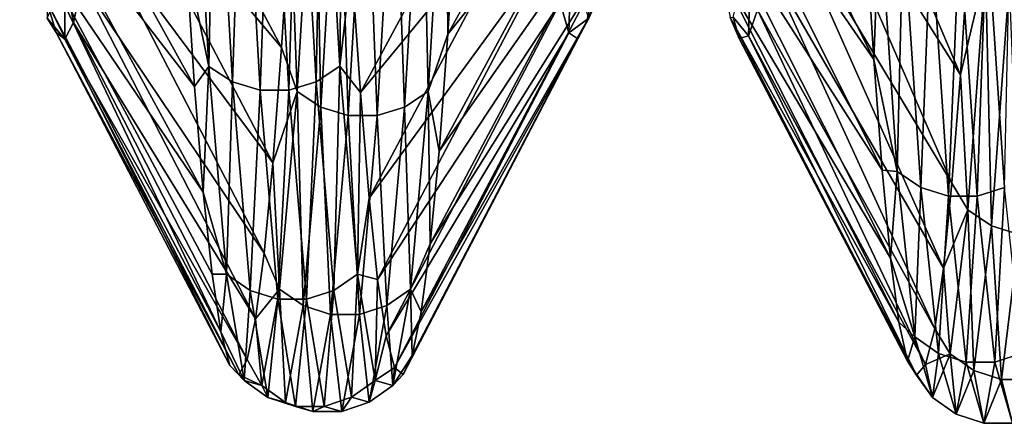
# Model space of a CAD drawing. Header units: metres. Extents: x -95 to 103, y -12 to 12.
# Tile 488 of 520: x 95.31 to 97.93, y -10.47 to -9.39. Entities that reach past the tile are written whole.
import ezdxf

# ---------------------------------------------------------------- set-up
doc = ezdxf.new("R2010")
doc.units = ezdxf.units.M
doc.layers.add('solid_P74500_01', color=7, linetype='CONTINUOUS')

msp = doc.modelspace()

# ---------------------------------------------------------------- linework, layer by layer
at = {"layer": 'solid_P74500_01'}
for points in [[(97.813614, -9.540664, -3.991575), (97.342178, -8.793539, -3.45579), (97.364883, -8.482149, -4.16363)], [(97.83609, -9.190656, -4.745087), (97.813614, -9.540664, -3.991575), (97.364883, -8.482149, -4.16363)], [(97.582817, -9.50008, 4.084831), (97.107689, -8.542064, 4.037105), (97.130661, -8.844558, 3.324002)], [(97.582817, -9.50008, 4.084831), (97.560539, -9.145177, 4.827277), (97.107689, -8.542064, 4.037105)], [(96.446938, -9.432815, -4.243774), (96.914757, -8.583073, -3.952931), (96.891281, -8.878353, -3.236405)], [(96.446938, -9.432815, -4.243774), (96.469833, -9.059208, -4.988397), (96.914757, -8.583073, -3.952931)], [(96.003731, -9.468441, -4.16388), (95.518379, -8.891666, -3.199717), (95.542336, -8.599204, -3.917965)], [(96.027527, -9.098084, -4.917286), (96.003731, -9.468441, -4.16388), (95.542336, -8.599204, -3.917965)], [(95.809982, -9.518487, 4.199947), (95.762924, -8.706656, 5.685538), (95.749146, -9.22942, 4.666801)], [(95.826118, -8.744186, 5.710166), (95.762924, -8.706656, 5.685538), (95.809982, -9.518487, 4.199947)], [(96.112251, -8.706527, 5.685242), (96.04911, -8.744116, 5.709951), (96.096169, -9.559434, 4.217967)], [(96.159309, -9.518312, 4.199677), (96.112251, -8.706527, 5.685242), (96.096169, -9.559434, 4.217967)], [(96.159309, -9.518312, 4.199677), (96.166077, -8.843039, 5.362153), (96.112251, -8.706527, 5.685242)], [(95.771645, -9.571899, 3.919634), (95.305573, -8.731573, 3.614448), (95.328957, -8.997297, 2.888214)], [(95.771645, -9.571899, 3.919634), (95.749146, -9.22942, 4.666801), (95.305573, -8.731573, 3.614448)], [(96.19046, -9.244853, 4.636179), (96.214142, -9.588186, 3.879611), (96.67675, -8.731548, 3.614587)], [(96.214142, -9.588186, 3.879611), (96.700722, -8.997666, 2.887293), (96.67675, -8.731548, 3.614587)], [(95.873177, -9.559538, 4.218167), (95.826118, -8.744186, 5.710166), (95.809982, -9.518487, 4.199947)], [(95.899345, -8.764468, 5.723431), (95.826118, -8.744186, 5.710166), (95.873177, -9.559538, 4.218167)], [(95.946404, -9.581716, 4.22797), (95.899345, -8.764468, 5.723431), (95.873177, -9.559538, 4.218167)], [(95.975914, -8.764444, 5.723352), (95.899345, -8.764468, 5.723431), (95.946404, -9.581716, 4.22797)], [(96.022972, -9.581679, 4.227896), (95.975914, -8.764444, 5.723352), (95.946404, -9.581716, 4.22797)], [(96.04911, -8.744116, 5.709951), (95.975914, -8.764444, 5.723352), (96.022972, -9.581679, 4.227896)], [(96.096169, -9.559434, 4.217967), (96.04911, -8.744116, 5.709951), (96.022972, -9.581679, 4.227896)], [(97.791054, -9.829734, -3.210695), (97.31958, -9.04626, -2.726199), (97.342178, -8.793539, -3.45579)], [(97.813614, -9.540664, -3.991575), (97.791054, -9.829734, -3.210695), (97.342178, -8.793539, -3.45579)], [(96.092339, -8.798856, -5.543561), (96.04528, -9.58589, -4.045198), (96.027527, -9.098084, -4.917286)], [(96.108475, -9.627304, -4.062582), (96.04528, -9.58589, -4.045198), (96.092339, -8.798856, -5.543561)], [(96.15554, -8.836884, -5.567421), (96.108475, -9.627304, -4.062582), (96.092339, -8.798856, -5.543561)], [(96.441666, -8.798532, -5.543566), (96.394608, -9.585572, -4.045256), (96.378532, -8.836659, -5.567446)], [(96.441666, -8.798532, -5.543566), (96.446938, -9.432815, -4.243774), (96.394608, -9.585572, -4.045256)], [(96.441666, -8.798532, -5.543566), (96.469833, -9.059208, -4.988397), (96.446938, -9.432815, -4.243774)], [(96.181709, -9.64965, -4.072001), (96.108475, -9.627304, -4.062582), (96.15554, -8.836884, -5.567421)], [(96.228767, -8.857396, -5.580334), (96.181709, -9.64965, -4.072001), (96.15554, -8.836884, -5.567421)], [(96.159309, -9.518312, 4.199677), (96.19046, -9.244853, 4.636179), (96.166077, -8.843039, 5.362153)], [(96.378532, -8.836659, -5.567446), (96.331474, -9.627088, -4.062643), (96.305336, -8.857314, -5.580345)], [(96.394608, -9.585572, -4.045256), (96.331474, -9.627088, -4.062643), (96.378532, -8.836659, -5.567446)], [(97.604713, -9.79497, 3.317335), (97.130661, -8.844558, 3.324002), (97.153183, -9.087238, 2.589107)], [(97.604713, -9.79497, 3.317335), (97.582817, -9.50008, 4.084831), (97.130661, -8.844558, 3.324002)], [(96.25827, -9.64957, -4.072024), (96.181709, -9.64965, -4.072001), (96.228767, -8.857396, -5.580334)], [(96.305336, -8.857314, -5.580345), (96.25827, -9.64957, -4.072024), (96.228767, -8.857396, -5.580334)], [(96.331474, -9.627088, -4.062643), (96.25827, -9.64957, -4.072024), (96.305336, -8.857314, -5.580345)], [(95.980316, -9.775897, -3.380839), (95.495354, -9.123991, -2.459139), (95.518379, -8.891666, -3.199717)], [(96.003731, -9.468441, -4.16388), (95.980316, -9.775897, -3.380839), (95.518379, -8.891666, -3.199717)], [(96.423607, -9.74478, -3.46946), (96.891281, -8.878353, -3.236405), (96.866844, -9.113533, -2.497756)], [(96.423607, -9.74478, -3.46946), (96.446938, -9.432815, -4.243774), (96.891281, -8.878353, -3.236405)], [(95.794975, -9.853806, 3.145801), (95.328957, -8.997297, 2.888214), (95.353348, -9.202694, 2.142769)], [(95.794975, -9.853806, 3.145801), (95.771645, -9.571899, 3.919634), (95.328957, -8.997297, 2.888214)], [(96.214142, -9.588186, 3.879611), (96.237068, -9.869574, 3.095844), (96.700722, -8.997666, 2.887293)], [(96.237068, -9.869574, 3.095844), (96.723709, -9.203478, 2.13971), (96.700722, -8.997666, 2.887293)], [(97.768433, -10.056408, -2.408048), (97.296295, -9.237973, -1.979948), (97.31958, -9.04626, -2.726199)], [(97.791054, -9.829734, -3.210695), (97.768433, -10.056408, -2.408048), (97.31958, -9.04626, -2.726199)], [(96.04528, -9.58589, -4.045198), (96.003731, -9.468441, -4.16388), (96.027527, -9.098084, -4.917286)], [(97.627075, -10.029364, 2.527476), (97.153183, -9.087238, 2.589107), (97.176163, -9.269086, 1.838689)], [(97.627075, -10.029364, 2.527476), (97.604713, -9.79497, 3.317335), (97.153183, -9.087238, 2.589107)], [(97.598259, -9.100081, 5.027338), (97.560539, -9.145177, 4.827277), (97.582817, -9.50008, 4.084831)], [(97.645317, -9.799005, 3.483517), (97.598259, -9.100081, 5.027338), (97.582817, -9.50008, 4.084831)], [(97.661461, -9.139361, 5.049047), (97.598259, -9.100081, 5.027338), (97.645317, -9.799005, 3.483517)], [(97.947586, -9.099931, 5.027052), (97.884453, -9.139276, 5.048839), (97.931511, -9.841186, 3.498369)], [(95.957214, -10.016629, -2.576258), (95.472557, -9.294354, -1.701729), (95.495354, -9.123991, -2.459139)], [(95.980316, -9.775897, -3.380839), (95.957214, -10.016629, -2.576258), (95.495354, -9.123991, -2.459139)], [(96.399986, -9.991468, -2.672268), (96.866844, -9.113533, -2.497756), (96.842155, -9.287228, -1.740383)], [(96.399986, -9.991468, -2.672268), (96.423607, -9.74478, -3.46946), (96.866844, -9.113533, -2.497756)], [(97.708519, -9.841304, 3.498559), (97.661461, -9.139361, 5.049047), (97.645317, -9.799005, 3.483517)], [(97.734688, -9.160585, 5.060737), (97.661461, -9.139361, 5.049047), (97.708519, -9.841304, 3.498559)], [(97.781746, -9.864152, 3.506648), (97.734688, -9.160585, 5.060737), (97.708519, -9.841304, 3.498559)], [(97.811256, -9.160555, 5.06066), (97.734688, -9.160585, 5.060737), (97.781746, -9.864152, 3.506648)], [(97.858315, -9.86411, 3.506577), (97.811256, -9.160555, 5.06066), (97.781746, -9.864152, 3.506648)], [(97.884453, -9.139276, 5.048839), (97.811256, -9.160555, 5.06066), (97.858315, -9.86411, 3.506577)], [(97.931511, -9.841186, 3.498369), (97.884453, -9.139276, 5.048839), (97.858315, -9.86411, 3.506577)], [(95.842232, -10.225476, 1.542771), (95.353348, -9.202694, 2.142769), (95.378143, -9.34687, 1.382448)], [(95.818611, -10.07195, 2.351064), (95.794975, -9.853806, 3.145801), (95.353348, -9.202694, 2.142769)], [(95.842232, -10.225476, 1.542771), (95.818611, -10.07195, 2.351064), (95.353348, -9.202694, 2.142769)], [(96.237068, -9.869574, 3.095844), (96.259727, -10.08598, 2.289948), (96.723709, -9.203478, 2.13971)], [(96.259727, -10.08598, 2.289948), (96.746338, -9.34792, 1.375669), (96.723709, -9.203478, 2.13971)], [(97.207626, -9.387256, -0.3572), (97.255745, -9.194662, -1.910568), (97.248314, -9.437017, -0.459223)], [(97.255745, -9.194662, -1.910568), (97.2724, -9.36798, -1.223362), (97.248314, -9.437017, -0.459223)], [(97.880615, -9.258877, -4.742989), (97.813614, -9.540664, -3.991575), (97.83609, -9.190656, -4.745087)], [(95.809982, -9.518487, 4.199947), (95.749146, -9.22942, 4.666801), (95.771645, -9.571899, 3.919634)], [(97.745239, -10.218105, -1.589991), (97.2724, -9.36798, -1.223362), (97.296295, -9.237973, -1.979948)], [(97.768433, -10.056408, -2.408048), (97.745239, -10.218105, -1.589991), (97.296295, -9.237973, -1.979948)], [(96.159309, -9.518312, 4.199677), (96.214142, -9.588186, 3.879611), (96.19046, -9.244853, 4.636179)], [(96.774796, -9.243948, 1.674892), (96.746338, -9.34792, 1.375669), (96.769562, -9.428861, 0.599553)], [(96.822922, -9.390279, 0.116654), (96.774796, -9.243948, 1.674892), (96.769562, -9.428861, 0.599553)], [(97.880615, -9.258877, -4.742989), (97.833557, -9.900817, -3.175938), (97.813614, -9.540664, -3.991575)], [(97.896759, -9.943557, -3.189652), (97.833557, -9.900817, -3.175938), (97.880615, -9.258877, -4.742989)], [(97.943817, -9.298843, -4.76347), (97.896759, -9.943557, -3.189652), (97.880615, -9.258877, -4.742989)], [(95.379013, -9.390381, 0.11682), (95.427139, -9.28162, -1.444821), (95.426041, -9.445957, -0.161151)], [(95.427139, -9.28162, -1.444821), (95.449387, -9.401431, -0.933877), (95.426041, -9.445957, -0.161151)], [(95.427139, -9.28162, -1.444821), (95.472557, -9.294354, -1.701729), (95.449387, -9.401431, -0.933877)], [(96.375923, -10.172848, -1.859578), (96.842155, -9.287228, -1.740383), (96.817787, -9.398026, -0.96754)], [(96.375923, -10.172848, -1.859578), (96.399986, -9.991468, -2.672268), (96.842155, -9.287228, -1.740383)], [(96.87104, -9.281492, -1.444968), (96.817787, -9.398026, -0.96754), (96.842155, -9.287228, -1.740383)], [(96.87104, -9.281492, -1.444968), (96.822922, -9.390279, 0.116654), (96.817787, -9.398026, -0.96754)], [(97.649857, -10.20004, 1.719549), (97.176163, -9.269086, 1.838689), (97.200012, -9.388659, 1.077488)], [(97.649857, -10.20004, 1.719549), (97.627075, -10.029364, 2.527476), (97.176163, -9.269086, 1.838689)], [(95.934601, -10.190945, -1.757182), (95.449387, -9.401431, -0.933877), (95.472557, -9.294354, -1.701729)], [(95.957214, -10.016629, -2.576258), (95.934601, -10.190945, -1.757182), (95.472557, -9.294354, -1.701729)], [(97.969986, -9.96662, -3.197089), (97.896759, -9.943557, -3.189652), (97.943817, -9.298843, -4.76347)], [(95.379013, -9.390381, 0.11682), (95.402405, -9.428009, 0.612456), (95.378143, -9.34687, 1.382448)], [(95.86602, -10.315225, 0.726456), (95.378143, -9.34687, 1.382448), (95.402405, -9.428009, 0.612456)], [(95.86602, -10.315225, 0.726456), (95.842232, -10.225476, 1.542771), (95.378143, -9.34687, 1.382448)], [(96.259727, -10.08598, 2.289948), (96.282417, -10.236438, 1.467876), (96.746338, -9.34792, 1.375669)], [(96.282417, -10.236438, 1.467876), (96.769562, -9.428861, 0.599553), (96.746338, -9.34792, 1.375669)], [(97.721077, -10.313027, -0.761807), (97.248314, -9.437017, -0.459223), (97.2724, -9.36798, -1.223362)], [(97.745239, -10.218105, -1.589991), (97.721077, -10.313027, -0.761807), (97.2724, -9.36798, -1.223362)], [(95.379013, -9.390381, 0.11682), (95.426041, -9.445957, -0.161151), (95.402405, -9.428009, 0.612456)], [(96.351601, -10.289206, -1.035273), (96.817787, -9.398026, -0.96754), (96.793518, -9.445524, -0.184404)], [(96.351601, -10.289206, -1.035273), (96.375923, -10.172848, -1.859578), (96.817787, -9.398026, -0.96754)], [(96.822922, -9.390279, 0.116654), (96.769562, -9.428861, 0.599553), (96.793518, -9.445524, -0.184404)], [(96.822922, -9.390279, 0.116654), (96.793518, -9.445524, -0.184404), (96.817787, -9.398026, -0.96754)], [(97.207626, -9.387256, -0.3572), (97.224228, -9.444526, 0.309754), (97.200012, -9.388659, 1.077488)], [(97.672989, -10.304014, 0.898699), (97.200012, -9.388659, 1.077488), (97.224228, -9.444526, 0.309754)], [(97.672989, -10.304014, 0.898699), (97.649857, -10.20004, 1.719549), (97.200012, -9.388659, 1.077488)], [(97.207626, -9.387256, -0.3572), (97.248314, -9.437017, -0.459223), (97.224228, -9.444526, 0.309754)], [(95.912292, -10.299282, -0.928464), (95.426041, -9.445957, -0.161151), (95.449387, -9.401431, -0.933877)], [(95.934601, -10.190945, -1.757182), (95.912292, -10.299282, -0.928464), (95.449387, -9.401431, -0.933877)], [(95.889534, -10.34054, -0.097905), (95.402405, -9.428009, 0.612456), (95.426041, -9.445957, -0.161151)], [(95.889534, -10.34054, -0.097905), (95.86602, -10.315225, 0.726456), (95.402405, -9.428009, 0.612456)], [(95.912292, -10.299282, -0.928464), (95.889534, -10.34054, -0.097905), (95.426041, -9.445957, -0.161151)], [(96.282417, -10.236438, 1.467876), (96.304947, -10.321224, 0.634662), (96.769562, -9.428861, 0.599553)], [(96.304947, -10.321224, 0.634662), (96.793518, -9.445524, -0.184404), (96.769562, -9.428861, 0.599553)], [(96.304947, -10.321224, 0.634662), (96.327835, -10.339052, -0.202279), (96.793518, -9.445524, -0.184404)], [(96.327835, -10.339052, -0.202279), (96.351601, -10.289206, -1.035273), (96.793518, -9.445524, -0.184404)], [(96.394608, -9.585572, -4.045256), (96.446938, -9.432815, -4.243774), (96.423607, -9.74478, -3.46946)], [(97.696693, -10.341382, 0.069984), (97.224228, -9.444526, 0.309754), (97.248314, -9.437017, -0.459223)], [(97.696693, -10.341382, 0.069984), (97.672989, -10.304014, 0.898699), (97.224228, -9.444526, 0.309754)], [(97.721077, -10.313027, -0.761807), (97.696693, -10.341382, 0.069984), (97.248314, -9.437017, -0.459223)], [(96.04528, -9.58589, -4.045198), (95.980316, -9.775897, -3.380839), (96.003731, -9.468441, -4.16388)], [(97.645317, -9.799005, 3.483517), (97.582817, -9.50008, 4.084831), (97.604713, -9.79497, 3.317335)], [(95.809982, -9.518487, 4.199947), (95.771645, -9.571899, 3.919634), (95.794975, -9.853806, 3.145801)], [(95.85704, -10.07225, 2.601626), (95.809982, -9.518487, 4.199947), (95.794975, -9.853806, 3.145801)], [(95.873177, -9.559538, 4.218167), (95.809982, -9.518487, 4.199947), (95.85704, -10.07225, 2.601626)], [(96.159309, -9.518312, 4.199677), (96.096169, -9.559434, 4.217967), (96.143234, -10.115572, 2.612769)], [(96.206367, -10.072033, 2.601387), (96.159309, -9.518312, 4.199677), (96.143234, -10.115572, 2.612769)], [(96.206367, -10.072033, 2.601387), (96.214142, -9.588186, 3.879611), (96.159309, -9.518312, 4.199677)], [(97.833557, -9.900817, -3.175938), (97.791054, -9.829734, -3.210695), (97.813614, -9.540664, -3.991575)], [(95.920235, -10.115708, 2.612949), (95.873177, -9.559538, 4.218167), (95.85704, -10.07225, 2.601626)], [(95.946404, -9.581716, 4.22797), (95.873177, -9.559538, 4.218167), (95.920235, -10.115708, 2.612949)], [(95.993469, -10.139179, 2.619027), (95.946404, -9.581716, 4.22797), (95.920235, -10.115708, 2.612949)], [(96.022972, -9.581679, 4.227896), (95.946404, -9.581716, 4.22797), (95.993469, -10.139179, 2.619027)], [(96.07003, -10.139131, 2.61896), (96.022972, -9.581679, 4.227896), (95.993469, -10.139179, 2.619027)], [(96.096169, -9.559434, 4.217967), (96.022972, -9.581679, 4.227896), (96.07003, -10.139131, 2.61896)], [(96.143234, -10.115572, 2.612769), (96.096169, -9.559434, 4.217967), (96.07003, -10.139131, 2.61896)], [(96.04528, -9.58589, -4.045198), (95.998222, -10.112216, -2.437451), (95.980316, -9.775897, -3.380839)], [(96.061417, -10.15589, -2.447887), (95.998222, -10.112216, -2.437451), (96.04528, -9.58589, -4.045198)], [(96.108475, -9.627304, -4.062582), (96.061417, -10.15589, -2.447887), (96.04528, -9.58589, -4.045198)], [(96.206367, -10.072033, 2.601387), (96.237068, -9.869574, 3.095844), (96.214142, -9.588186, 3.879611)], [(96.394608, -9.585572, -4.045256), (96.347549, -10.111914, -2.43756), (96.331474, -9.627088, -4.062643)], [(96.394608, -9.585572, -4.045256), (96.399986, -9.991468, -2.672268), (96.347549, -10.111914, -2.43756)], [(96.394608, -9.585572, -4.045256), (96.423607, -9.74478, -3.46946), (96.399986, -9.991468, -2.672268)], [(96.134644, -10.179461, -2.453557), (96.061417, -10.15589, -2.447887), (96.108475, -9.627304, -4.062582)], [(96.181709, -9.64965, -4.072001), (96.134644, -10.179461, -2.453557), (96.108475, -9.627304, -4.062582)], [(96.331474, -9.627088, -4.062643), (96.284409, -10.155686, -2.447983), (96.25827, -9.64957, -4.072024)], [(96.347549, -10.111914, -2.43756), (96.284409, -10.155686, -2.447983), (96.331474, -9.627088, -4.062643)], [(96.211212, -10.179387, -2.453593), (96.134644, -10.179461, -2.453557), (96.181709, -9.64965, -4.072001)], [(96.25827, -9.64957, -4.072024), (96.211212, -10.179387, -2.453593), (96.181709, -9.64965, -4.072001)], [(96.284409, -10.155686, -2.447983), (96.211212, -10.179387, -2.453593), (96.25827, -9.64957, -4.072024)], [(95.998222, -10.112216, -2.437451), (95.957214, -10.016629, -2.576258), (95.980316, -9.775897, -3.380839)], [(97.645317, -9.799005, 3.483517), (97.604713, -9.79497, 3.317335), (97.627075, -10.029364, 2.527476)], [(97.692375, -10.238883, 1.849286), (97.645317, -9.799005, 3.483517), (97.627075, -10.029364, 2.527476)], [(97.708519, -9.841304, 3.498559), (97.645317, -9.799005, 3.483517), (97.692375, -10.238883, 1.849286)], [(97.755577, -10.283083, 1.857271), (97.708519, -9.841304, 3.498559), (97.692375, -10.238883, 1.849286)], [(97.781746, -9.864152, 3.506648), (97.708519, -9.841304, 3.498559), (97.755577, -10.283083, 1.857271)], [(97.833557, -9.900817, -3.175938), (97.768433, -10.056408, -2.408048), (97.791054, -9.829734, -3.210695)], [(97.931511, -9.841186, 3.498369), (97.858315, -9.86411, 3.506577), (97.905373, -10.306899, 1.861486)], [(97.978569, -10.282934, 1.857102), (97.931511, -9.841186, 3.498369), (97.905373, -10.306899, 1.861486)], [(95.85704, -10.07225, 2.601626), (95.794975, -9.853806, 3.145801), (95.818611, -10.07195, 2.351064)], [(96.206367, -10.072033, 2.601387), (96.259727, -10.08598, 2.289948), (96.237068, -9.869574, 3.095844)], [(97.828812, -10.306952, 1.861549), (97.781746, -9.864152, 3.506648), (97.755577, -10.283083, 1.857271)], [(97.858315, -9.86411, 3.506577), (97.781746, -9.864152, 3.506648), (97.828812, -10.306952, 1.861549)], [(97.905373, -10.306899, 1.861486), (97.858315, -9.86411, 3.506577), (97.828812, -10.306952, 1.861549)], [(97.833557, -9.900817, -3.175938), (97.786499, -10.284453, -1.524847), (97.768433, -10.056408, -2.408048)], [(97.849701, -10.328851, -1.531431), (97.786499, -10.284453, -1.524847), (97.833557, -9.900817, -3.175938)], [(97.896759, -9.943557, -3.189652), (97.849701, -10.328851, -1.531431), (97.833557, -9.900817, -3.175938)], [(97.922928, -10.352815, -1.53502), (97.849701, -10.328851, -1.531431), (97.896759, -9.943557, -3.189652)], [(97.969986, -9.96662, -3.197089), (97.922928, -10.352815, -1.53502), (97.896759, -9.943557, -3.189652)], [(97.999496, -10.352744, -1.535063), (97.922928, -10.352815, -1.53502), (97.969986, -9.96662, -3.197089)], [(96.347549, -10.111914, -2.43756), (96.399986, -9.991468, -2.672268), (96.375923, -10.172848, -1.859578)], [(95.998222, -10.112216, -2.437451), (95.934601, -10.190945, -1.757182), (95.957214, -10.016629, -2.576258)], [(97.692375, -10.238883, 1.849286), (97.627075, -10.029364, 2.527476), (97.649857, -10.20004, 1.719549)], [(95.85704, -10.07225, 2.601626), (95.818611, -10.07195, 2.351064), (95.842232, -10.225476, 1.542771)], [(95.904099, -10.355727, 0.931984), (95.85704, -10.07225, 2.601626), (95.842232, -10.225476, 1.542771)], [(95.920235, -10.115708, 2.612949), (95.85704, -10.07225, 2.601626), (95.904099, -10.355727, 0.931984)], [(96.206367, -10.072033, 2.601387), (96.143234, -10.115572, 2.612769), (96.190292, -10.400261, 0.935944)], [(96.253426, -10.355474, 0.931783), (96.206367, -10.072033, 2.601387), (96.190292, -10.400261, 0.935944)], [(96.253426, -10.355474, 0.931783), (96.259727, -10.08598, 2.289948), (96.206367, -10.072033, 2.601387)], [(97.786499, -10.284453, -1.524847), (97.745239, -10.218105, -1.589991), (97.768433, -10.056408, -2.408048)], [(96.253426, -10.355474, 0.931783), (96.282417, -10.236438, 1.467876), (96.259727, -10.08598, 2.289948)], [(95.9673, -10.400424, 0.9361), (95.920235, -10.115708, 2.612949), (95.904099, -10.355727, 0.931984)], [(95.993469, -10.139179, 2.619027), (95.920235, -10.115708, 2.612949), (95.9673, -10.400424, 0.9361)], [(95.998222, -10.112216, -2.437451), (95.951164, -10.368945, -0.763052), (95.934601, -10.190945, -1.757182)], [(96.014359, -10.413713, -0.766255), (95.951164, -10.368945, -0.763052), (95.998222, -10.112216, -2.437451)], [(96.061417, -10.15589, -2.447887), (96.014359, -10.413713, -0.766255), (95.998222, -10.112216, -2.437451)], [(96.143234, -10.115572, 2.612769), (96.07003, -10.139131, 2.61896), (96.117096, -10.424499, 0.938228)], [(96.190292, -10.400261, 0.935944), (96.143234, -10.115572, 2.612769), (96.117096, -10.424499, 0.938228)], [(96.347549, -10.111914, -2.43756), (96.300484, -10.368664, -0.763209), (96.284409, -10.155686, -2.447983)], [(96.347549, -10.111914, -2.43756), (96.351601, -10.289206, -1.035273), (96.300484, -10.368664, -0.763209)], [(96.347549, -10.111914, -2.43756), (96.375923, -10.172848, -1.859578), (96.351601, -10.289206, -1.035273)], [(96.040527, -10.424558, 0.938286), (95.993469, -10.139179, 2.619027), (95.9673, -10.400424, 0.9361)], [(96.07003, -10.139131, 2.61896), (95.993469, -10.139179, 2.619027), (96.040527, -10.424558, 0.938286)], [(96.087585, -10.437881, -0.768021), (96.014359, -10.413713, -0.766255), (96.061417, -10.15589, -2.447887)], [(96.117096, -10.424499, 0.938228), (96.07003, -10.139131, 2.61896), (96.040527, -10.424558, 0.938286)], [(96.134644, -10.179461, -2.453557), (96.087585, -10.437881, -0.768021), (96.061417, -10.15589, -2.447887)], [(96.284409, -10.155686, -2.447983), (96.23735, -10.413528, -0.766383), (96.211212, -10.179387, -2.453593)], [(96.300484, -10.368664, -0.763209), (96.23735, -10.413528, -0.766383), (96.284409, -10.155686, -2.447983)], [(96.164154, -10.437814, -0.768069), (96.087585, -10.437881, -0.768021), (96.134644, -10.179461, -2.453557)], [(96.211212, -10.179387, -2.453593), (96.164154, -10.437814, -0.768069), (96.134644, -10.179461, -2.453557)], [(96.23735, -10.413528, -0.766383), (96.164154, -10.437814, -0.768069), (96.211212, -10.179387, -2.453593)], [(95.951164, -10.368945, -0.763052), (95.912292, -10.299282, -0.928464), (95.934601, -10.190945, -1.757182)], [(97.692375, -10.238883, 1.849286), (97.649857, -10.20004, 1.719549), (97.672989, -10.304014, 0.898699)], [(95.904099, -10.355727, 0.931984), (95.842232, -10.225476, 1.542771), (95.86602, -10.315225, 0.726456)], [(96.253426, -10.355474, 0.931783), (96.304947, -10.321224, 0.634662), (96.282417, -10.236438, 1.467876)], [(97.786499, -10.284453, -1.524847), (97.721077, -10.313027, -0.761807), (97.745239, -10.218105, -1.589991)], [(97.739441, -10.400298, 0.165241), (97.692375, -10.238883, 1.849286), (97.672989, -10.304014, 0.898699)], [(97.755577, -10.283083, 1.857271), (97.692375, -10.238883, 1.849286), (97.739441, -10.400298, 0.165241)], [(96.300484, -10.368664, -0.763209), (96.351601, -10.289206, -1.035273), (96.327835, -10.339052, -0.202279)], [(97.786499, -10.284453, -1.524847), (97.739441, -10.400298, 0.165241), (97.721077, -10.313027, -0.761807)], [(97.802635, -10.445195, 0.165955), (97.755577, -10.283083, 1.857271), (97.739441, -10.400298, 0.165241)], [(97.802635, -10.445195, 0.165955), (97.739441, -10.400298, 0.165241), (97.786499, -10.284453, -1.524847)], [(97.828812, -10.306952, 1.861549), (97.755577, -10.283083, 1.857271), (97.802635, -10.445195, 0.165955)], [(97.849701, -10.328851, -1.531431), (97.802635, -10.445195, 0.165955), (97.786499, -10.284453, -1.524847)], [(97.978569, -10.282934, 1.857102), (97.905373, -10.306899, 1.861486), (97.952431, -10.469372, 0.166252)], [(95.904099, -10.355727, 0.931984), (95.86602, -10.315225, 0.726456), (95.889534, -10.34054, -0.097905)], [(95.951164, -10.368945, -0.763052), (95.889534, -10.34054, -0.097905), (95.912292, -10.299282, -0.928464)], [(97.739441, -10.400298, 0.165241), (97.672989, -10.304014, 0.898699), (97.696693, -10.341382, 0.069984)], [(97.739441, -10.400298, 0.165241), (97.696693, -10.341382, 0.069984), (97.721077, -10.313027, -0.761807)], [(97.87587, -10.469435, 0.166306), (97.828812, -10.306952, 1.861549), (97.802635, -10.445195, 0.165955)], [(97.905373, -10.306899, 1.861486), (97.828812, -10.306952, 1.861549), (97.87587, -10.469435, 0.166306)], [(97.952431, -10.469372, 0.166252), (97.905373, -10.306899, 1.861486), (97.87587, -10.469435, 0.166306)], [(95.951164, -10.368945, -0.763052), (95.904099, -10.355727, 0.931984), (95.889534, -10.34054, -0.097905)], [(96.300484, -10.368664, -0.763209), (96.304947, -10.321224, 0.634662), (96.253426, -10.355474, 0.931783)], [(96.300484, -10.368664, -0.763209), (96.327835, -10.339052, -0.202279), (96.304947, -10.321224, 0.634662)], [(97.87587, -10.469435, 0.166306), (97.802635, -10.445195, 0.165955), (97.849701, -10.328851, -1.531431)], [(97.922928, -10.352815, -1.53502), (97.87587, -10.469435, 0.166306), (97.849701, -10.328851, -1.531431)], [(95.9673, -10.400424, 0.9361), (95.904099, -10.355727, 0.931984), (95.951164, -10.368945, -0.763052)], [(96.014359, -10.413713, -0.766255), (95.9673, -10.400424, 0.9361), (95.951164, -10.368945, -0.763052)], [(96.253426, -10.355474, 0.931783), (96.190292, -10.400261, 0.935944), (96.23735, -10.413528, -0.766383)], [(96.300484, -10.368664, -0.763209), (96.253426, -10.355474, 0.931783), (96.23735, -10.413528, -0.766383)], [(97.952431, -10.469372, 0.166252), (97.87587, -10.469435, 0.166306), (97.922928, -10.352815, -1.53502)], [(97.999496, -10.352744, -1.535063), (97.952431, -10.469372, 0.166252), (97.922928, -10.352815, -1.53502)], [(96.040527, -10.424558, 0.938286), (95.9673, -10.400424, 0.9361), (96.014359, -10.413713, -0.766255)], [(96.087585, -10.437881, -0.768021), (96.040527, -10.424558, 0.938286), (96.014359, -10.413713, -0.766255)], [(96.190292, -10.400261, 0.935944), (96.117096, -10.424499, 0.938228), (96.164154, -10.437814, -0.768069)], [(96.23735, -10.413528, -0.766383), (96.190292, -10.400261, 0.935944), (96.164154, -10.437814, -0.768069)], [(96.117096, -10.424499, 0.938228), (96.040527, -10.424558, 0.938286), (96.087585, -10.437881, -0.768021)], [(96.164154, -10.437814, -0.768069), (96.117096, -10.424499, 0.938228), (96.087585, -10.437881, -0.768021)]]:
    msp.add_3dface(points, dxfattribs=at)

doc.saveas('drawing.dxf')
